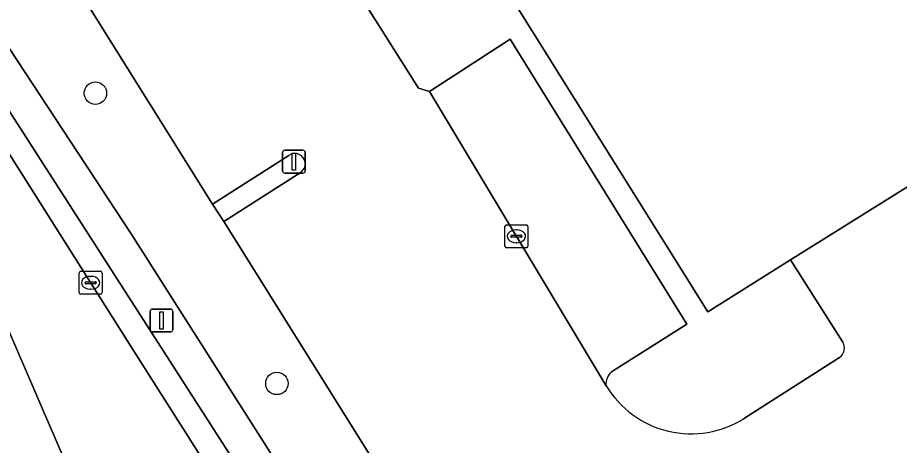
# Model space of a CAD drawing. Extents: x 158455 to 159797, y 387218 to 388672.
# Drawn here: x 158510.1 to 158548.6, y 387760.66 to 387779.34 of the extents above; entities that cross this region are included whole.
import ezdxf

# ---------------------------------------------------------------- set-up
doc = ezdxf.new("R2010")
doc.units = 0
for name, color, linetype in [('IMGEO_Berm_groen', 7, 'Continuous'), ('IMGEO_Boom', 7, 'Continuous'), ('IMGEO_Groenvoorziening', 7, 'Continuous'), ('IMGEO_Kolk', 7, 'Continuous'), ('IMGEO_Lichtmast', 7, 'Continuous'), ('IMGEO_Pand', 7, 'Continuous'), ('IMGEO_Parkeervlak_open', 7, 'Continuous'), ('IMGEO_Rijbaan_lokaal_open', 7, 'Continuous'), ('IMGEO_Rijbaan_regionaal_gesloten', 7, 'Continuous'), ('IMGEO_Verkeersbordpaal', 7, 'Continuous'), ('IMGEO_Voetpad_open', 7, 'Continuous')]:
    doc.layers.add(name, color=color, linetype=linetype)

msp = doc.modelspace()

# ---------------------------------------------------------------- linework, layer by layer
at = {"layer": 'IMGEO_Berm_groen'}
for points in [[(158490.254, 387825.218), (158489.044, 387827.172), (158488.184, 387829.067), (158487.671, 387828.745), (158485, 387824.221), (158484.237, 387821.378), (158506.024, 387783.964), (158509.758, 387777.954), (158515.06, 387769.897), (158527.238, 387750.747), (158548.722, 387717.403), (158561.527, 387695.629), (158567.142, 387685.228), (158568.545, 387685.937), (158571.712, 387687.537), (158533.201, 387748.867), (158526.8, 387758.122)], [(158526.8, 387758.122), (158519.107, 387770.428), (158518.605, 387771.196), (158513.011, 387780.144), (158511.027, 387783.319), (158510.564, 387784.118), (158502.966, 387796.221), (158502.484, 387797.039), (158500, 387801.036), (158494.925, 387809.202), (158494.382, 387809.941), (158486.771, 387822.384), (158490.072, 387824.441)], [(158515.06, 387769.897), (158509.758, 387777.954), (158506.024, 387783.964), (158484.237, 387821.378), (158483.961, 387820.346), (158485.074, 387816.76), (158488.697, 387810.722), (158500, 387791.321), (158504.739, 387783.19), (158508.513, 387777.116), (158508.527, 387777.094), (158525.962, 387750), (158547.445, 387716.616)], [(158560.214, 387694.903), (158565.803, 387684.551), (158567.142, 387685.228), (158561.527, 387695.629), (158548.722, 387717.403), (158527.238, 387750.747), (158515.06, 387769.897)]]:
    msp.add_lwpolyline(points, dxfattribs=at)
at = {"layer": 'IMGEO_Boom'}
for centre in [(158513.492, 387776.037), (158521.417, 387763.364)]:
    msp.add_circle(centre, 0.489, dxfattribs=at)
at = {"layer": 'IMGEO_Groenvoorziening'}
msp.add_lwpolyline([(158521.938, 387773.315), (158518.605, 387771.196), (158519.107, 387770.428), (158522.47, 387772.587)], dxfattribs=at)
msp.add_arc((158522.206, 387772.953), 0.451, 305.8041, 126.5123, dxfattribs=at)
at = {"layer": 'IMGEO_Kolk'}
for p, q in [((158531.376, 387769.363), (158531.376, 387770.215)), ((158531.451, 387770.289), (158532.303, 387770.289)), ((158531.864, 387770.069), (158531.889, 387770.069)), ((158532.377, 387770.215), (158532.377, 387769.363)), ((158531.635, 387769.783), (158531.635, 387769.795)), ((158532.073, 387769.746), (158531.675, 387769.746)), ((158531.678, 387769.832), (158532.076, 387769.832)), ((158532.119, 387769.795), (158532.119, 387769.783)), ((158532.303, 387769.289), (158531.451, 387769.289)), ((158531.887, 387769.509), (158531.862, 387769.509)), ((158512.781, 387767.333), (158512.781, 387768.185)), ((158512.856, 387768.259), (158513.708, 387768.259)), ((158513.269, 387768.039), (158513.294, 387768.039)), ((158513.782, 387768.185), (158513.782, 387767.333)), ((158513.04, 387767.753), (158513.04, 387767.765)), ((158513.478, 387767.716), (158513.08, 387767.716)), ((158513.083, 387767.802), (158513.481, 387767.802)), ((158513.524, 387767.765), (158513.524, 387767.753)), ((158513.708, 387767.259), (158512.856, 387767.259)), ((158513.292, 387767.479), (158513.267, 387767.479))]:
    msp.add_line(p, q, dxfattribs=at)
for points in [[(158531.376, 387769.363), (158531.376, 387770.215)], [(158531.451, 387770.289), (158532.303, 387770.289)], [(158532.377, 387770.215), (158532.377, 387769.363)], [(158532.303, 387769.289), (158531.451, 387769.289)], [(158512.781, 387767.333), (158512.781, 387768.185)], [(158512.856, 387768.259), (158513.708, 387768.259)], [(158513.782, 387768.185), (158513.782, 387767.333)], [(158513.708, 387767.259), (158512.856, 387767.259)]]:
    msp.add_lwpolyline(points, dxfattribs=at)
for centre, radius, start, end in [((158531.453, 387770.213), 0.0765, 91.552, 178.448), ((158531.453, 387770.213), 0.0765, 91.552, 178.448), ((158532.301, 387770.213), 0.0765, 1.552, 88.448), ((158532.301, 387770.213), 0.0765, 1.552, 88.448), ((158531.675, 387769.792), 0.0403, 85.8775, 175.7526), ((158531.672, 387769.782), 0.0366, 178.938, 274.7102), ((158532.076, 387769.789), 0.043, 264.8664, 352.4533), ((158532.08, 387769.794), 0.0386, 1.7309, 96.639), ((158531.453, 387769.365), 0.0765, 181.552, 268.448), ((158531.453, 387769.365), 0.0765, 181.552, 268.448), ((158532.301, 387769.365), 0.0765, 271.552, 358.448), ((158532.301, 387769.365), 0.0765, 271.552, 358.448), ((158512.858, 387768.183), 0.0765, 91.552, 178.448), ((158512.858, 387768.183), 0.0765, 91.552, 178.448), ((158513.706, 387768.183), 0.0765, 1.552, 88.448), ((158513.706, 387768.183), 0.0765, 1.552, 88.448), ((158513.08, 387767.762), 0.0403, 85.8775, 175.7526), ((158513.077, 387767.752), 0.0366, 178.938, 274.7102), ((158513.481, 387767.759), 0.043, 264.8664, 352.4533), ((158513.485, 387767.764), 0.0386, 1.7309, 96.639), ((158512.858, 387767.335), 0.0765, 181.552, 268.448), ((158512.858, 387767.335), 0.0765, 181.552, 268.448), ((158513.706, 387767.335), 0.0765, 271.552, 358.448), ((158513.706, 387767.335), 0.0765, 271.552, 358.448)]:
    msp.add_arc(centre, radius, start, end, dxfattribs=at)
for centre, major_axis, ratio, start_param, end_param in [((158531.863, 387769.789), (-0.387, 0.002), 0.722429, 4.712389, 7.853982), ((158531.888, 387769.789), (-0.39, 0.002), 0.717154, 1.570796, 4.712389), ((158513.268, 387767.759), (-0.387, 0.002), 0.722429, 4.712389, 7.853982), ((158513.293, 387767.759), (-0.39, 0.002), 0.717154, 1.570796, 4.712389)]:
    msp.add_ellipse(centre, major_axis=major_axis, ratio=ratio, start_param=start_param, end_param=end_param, dxfattribs=at)
at = {"layer": 'IMGEO_Lichtmast'}
for p, q in [((158521.662, 387772.649), (158521.662, 387773.449)), ((158521.662, 387773.449), (158521.662, 387772.649)), ((158521.762, 387773.549), (158522.552, 387773.549)), ((158522.552, 387773.549), (158521.762, 387773.549)), ((158522.652, 387773.449), (158522.652, 387772.649)), ((158522.652, 387772.649), (158522.652, 387773.449)), ((158522.552, 387772.549), (158521.762, 387772.549)), ((158521.762, 387772.549), (158522.552, 387772.549))]:
    msp.add_line(p, q, dxfattribs=at)
msp.add_lwpolyline([(158522.082, 387773.424), (158522.232, 387773.424), (158522.232, 387772.674), (158522.082, 387772.674), (158522.082, 387773.424)], dxfattribs=at)
for centre, start, end in [((158521.762, 387773.449), 90, 180), ((158521.762, 387773.449), 90, 180), ((158522.552, 387773.449), 0, 90), ((158522.552, 387773.449), 360, 90), ((158521.762, 387772.649), 180, 270), ((158521.762, 387772.649), 180, 270), ((158522.552, 387772.649), 270, 0), ((158522.552, 387772.649), 270, 0)]:
    msp.add_arc(centre, 0.1, start, end, dxfattribs=at)
at = {"layer": 'IMGEO_Pand'}
msp.add_lwpolyline([(158590.88, 387815.701), (158566.375, 387854.935), (158566.298, 387855.058), (158558.463, 387867.603), (158533.202, 387851.826), (158531.124, 387850.528), (158499.908, 387831.032), (158500, 387830.885), (158507.802, 387818.394), (158509.51, 387815.659), (158509.563, 387815.483), (158512.249, 387806.568), (158519.071, 387800.209), (158520.945, 387797.209), (158523.788, 387788.298), (158530.633, 387781.857), (158540.227, 387766.495), (158543.85, 387768.758), (158598.774, 387803.062), (158591.008, 387815.497)], close=True, dxfattribs=at)
at = {"layer": 'IMGEO_Parkeervlak_open'}
msp.add_lwpolyline([(158536.024, 387763.869), (158539.315, 387765.946), (158531.607, 387778.39), (158528.078, 387776.112), (158535.793, 387763.265)], dxfattribs=at)
msp.add_arc((158536.474, 387763.351), 0.687, 130.9832, 187.158, dxfattribs=at)
at = {"layer": 'IMGEO_Rijbaan_lokaal_open'}
for points in [[(158530.906, 387760.014), (158536.155, 387751.508), (158606.512, 387795.408), (158603.345, 387800.635), (158601.158, 387799.246), (158598.774, 387803.062), (158543.85, 387768.758), (158546.124, 387765.163)], [(158535.793, 387763.265), (158528.078, 387776.112), (158527.598, 387776.252), (158511.112, 387802.36)], [(158514.299, 387785.389), (158511.027, 387783.319), (158513.011, 387780.144), (158518.605, 387771.196), (158521.938, 387773.315)], [(158547.996, 387713.568), (158538.38, 387728.68), (158527.667, 387745.113), (158524.561, 387750), (158515.055, 387764.958), (158507.961, 387776.157), (158505.768, 387774.768), (158512.445, 387759.315), (158512.984, 387758.448), (158515.849, 387754.329), (158520.176, 387747.57), (158530.38, 387731.358), (158537.595, 387720.136), (158538.221, 387719.162), (158539.142, 387717.73), (158542.411, 387712.569), (158544.544, 387709.112), (158544.581, 387709.051), (158546.395, 387706.11), (158550.048, 387699.701), (158555.986, 387689.308), (158558.845, 387684.197), (158569.244, 387665.018)], [(158522.47, 387772.587), (158519.107, 387770.428), (158526.8, 387758.122), (158530.205, 387760.183)], [(158545.976, 387764.497), (158541.837, 387761.848)]]:
    msp.add_lwpolyline(points, dxfattribs=at)
for centre, radius, start, end in [((158522.206, 387772.953), 0.451, 305.8041, 126.5123), ((158545.713, 387764.905), 0.485, 302.7732, 32.1692), ((158539.503, 387765.492), 4.328, 210.9783, 302.6326)]:
    msp.add_arc(centre, radius, start, end, dxfattribs=at)
at = {"layer": 'IMGEO_Rijbaan_regionaal_gesloten'}
msp.add_lwpolyline([(158512.445, 387759.315), (158505.768, 387774.768), (158505.545, 387775.285)], dxfattribs=at)
at = {"layer": 'IMGEO_Verkeersbordpaal'}
for p, q in [((158515.882, 387765.71), (158515.882, 387766.51)), ((158515.882, 387766.51), (158515.882, 387765.71)), ((158515.982, 387766.61), (158516.772, 387766.61)), ((158516.772, 387766.61), (158515.982, 387766.61)), ((158516.872, 387766.51), (158516.872, 387765.71)), ((158516.872, 387765.71), (158516.872, 387766.51)), ((158516.772, 387765.61), (158515.982, 387765.61)), ((158515.982, 387765.61), (158516.772, 387765.61))]:
    msp.add_line(p, q, dxfattribs=at)
msp.add_lwpolyline([(158516.302, 387766.485), (158516.452, 387766.485), (158516.452, 387765.735), (158516.302, 387765.735), (158516.302, 387766.485)], dxfattribs=at)
for centre, start, end in [((158515.982, 387766.51), 90, 180), ((158515.982, 387766.51), 90, 180), ((158516.772, 387766.51), 0, 90), ((158516.772, 387766.51), 360, 90), ((158515.982, 387765.71), 180, 270), ((158515.982, 387765.71), 180, 270), ((158516.772, 387765.71), 270, 0), ((158516.772, 387765.71), 270, 0)]:
    msp.add_arc(centre, 0.1, start, end, dxfattribs=at)
at = {"layer": 'IMGEO_Voetpad_open'}
for points in [[(158547.445, 387716.616), (158525.962, 387750), (158508.527, 387777.094), (158508.513, 387777.116), (158504.739, 387783.19), (158500, 387791.321), (158488.697, 387810.722), (158485.074, 387816.76), (158483.961, 387820.346), (158484.237, 387821.378), (158485, 387824.221), (158487.671, 387828.745), (158488.184, 387829.067), (158487.022, 387830.231)], [(158483.565, 387817.298), (158485.048, 387814.702), (158493.586, 387799.98), (158498.845, 387790.928), (158500, 387789.02), (158504.092, 387782.258), (158504.386, 387781.795), (158507.961, 387776.157), (158515.055, 387764.958), (158524.561, 387750), (158527.667, 387745.113), (158538.38, 387728.68), (158547.996, 387713.568)], [(158546.124, 387765.163), (158543.85, 387768.758), (158540.227, 387766.495), (158530.633, 387781.857), (158523.788, 387788.298), (158516.838, 387794.655), (158520.945, 387797.209), (158519.071, 387800.209), (158514.999, 387797.649), (158512.249, 387806.568), (158509.563, 387815.483), (158505.971, 387813.214), (158505.02, 387812.426)], [(158511.112, 387802.36), (158527.598, 387776.252), (158528.078, 387776.112), (158531.607, 387778.39), (158539.315, 387765.946), (158536.024, 387763.869)], [(158541.837, 387761.848), (158545.976, 387764.497)]]:
    msp.add_lwpolyline(points, dxfattribs=at)
for centre, radius, start, end in [((158545.713, 387764.905), 0.485, 302.7732, 32.1692), ((158536.474, 387763.351), 0.687, 130.9832, 187.158), ((158539.503, 387765.492), 4.328, 210.9783, 302.6326)]:
    msp.add_arc(centre, radius, start, end, dxfattribs=at)

doc.saveas('drawing.dxf')
